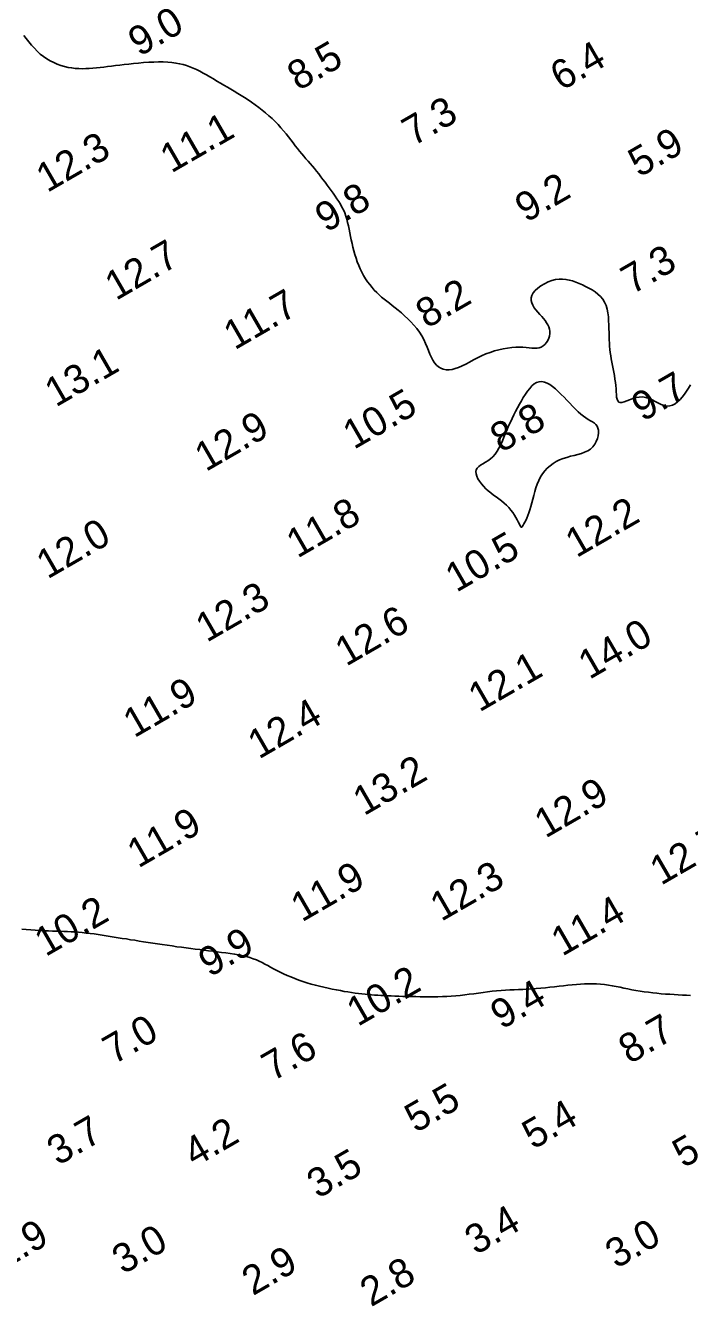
# Model space of a CAD drawing. Extents: x 3024098 to 3056816, y 418252 to 509144.
# Drawn here: x 3030453.7 to 3030568.2, y 418253 to 418474.1 of the extents above; entities that cross this region are included whole.
import ezdxf

# ---------------------------------------------------------------- set-up
doc = ezdxf.new("R2010")
doc.units = 0
doc.layers.add('V-CHAN-CONT-EL10', color=7, linetype='Continuous')
doc.layers.add('V-TOPO-SOUN-0911', color=7, linetype='Continuous')

msp = doc.modelspace()

# ---------------------------------------------------------------- linework, layer by layer
at = {"layer": 'V-CHAN-CONT-EL10'}
for points in [[(3030453.33, 418472.35), (3030453.77, 418471.81), (3030454.22, 418471.25), (3030454.69, 418470.7), (3030455.17, 418470.15), (3030455.66, 418469.63), (3030456.19, 418469.15), (3030456.74, 418468.71), (3030457.31, 418468.31), (3030457.9, 418467.96), (3030458.51, 418467.66), (3030459.13, 418467.4), (3030459.76, 418467.17), (3030460.39, 418466.99), (3030461.01, 418466.85), (3030461.62, 418466.74), (3030462.23, 418466.67), (3030462.84, 418466.63), (3030463.44, 418466.62), (3030464.04, 418466.63), (3030464.65, 418466.65), (3030465.26, 418466.7), (3030465.88, 418466.76), (3030466.51, 418466.82), (3030467.15, 418466.9), (3030467.81, 418466.98), (3030468.48, 418467.06), (3030469.18, 418467.15), (3030469.91, 418467.24), (3030470.67, 418467.33), (3030471.46, 418467.42), (3030472.29, 418467.51), (3030473.14, 418467.59), (3030474.01, 418467.66), (3030474.89, 418467.72), (3030475.75, 418467.76), (3030476.59, 418467.78), (3030477.41, 418467.78), (3030478.18, 418467.75), (3030478.9, 418467.69), (3030479.58, 418467.6), (3030480.21, 418467.48), (3030480.82, 418467.33), (3030481.41, 418467.16), (3030481.98, 418466.95), (3030482.54, 418466.72), (3030483.11, 418466.46), (3030483.69, 418466.17), (3030484.27, 418465.86), (3030484.86, 418465.54), (3030485.45, 418465.2), (3030486.05, 418464.85), (3030486.65, 418464.49), (3030487.25, 418464.13), (3030487.85, 418463.77), (3030488.46, 418463.42), (3030489.05, 418463.07), (3030489.65, 418462.72), (3030490.25, 418462.36), (3030490.84, 418462), (3030491.44, 418461.62), (3030492.04, 418461.23), (3030492.65, 418460.83), (3030493.25, 418460.4), (3030493.86, 418459.95), (3030494.46, 418459.48), (3030495.05, 418459), (3030495.62, 418458.51), (3030496.18, 418458), (3030496.72, 418457.48), (3030497.23, 418456.96), (3030497.71, 418456.43), (3030498.17, 418455.9), (3030498.6, 418455.37), (3030499.01, 418454.84), (3030499.41, 418454.33), (3030499.79, 418453.82), (3030500.17, 418453.32), (3030500.54, 418452.84), (3030500.91, 418452.38), (3030501.28, 418451.94), (3030501.65, 418451.51), (3030502.01, 418451.08), (3030502.38, 418450.66), (3030502.75, 418450.23), (3030503.12, 418449.8), (3030503.48, 418449.37), (3030503.85, 418448.92), (3030504.22, 418448.45), (3030504.58, 418447.98), (3030504.95, 418447.51), (3030505.31, 418447.02), (3030505.67, 418446.54), (3030506.02, 418446.06), (3030506.37, 418445.58), (3030506.71, 418445.11), (3030507.04, 418444.64), (3030507.36, 418444.18), (3030507.67, 418443.7), (3030507.96, 418443.23), (3030508.23, 418442.74), (3030508.48, 418442.24), (3030508.7, 418441.73), (3030508.89, 418441.19), (3030509.06, 418440.64), (3030509.21, 418440.08), (3030509.34, 418439.5), (3030509.47, 418438.9), (3030509.59, 418438.3), (3030509.71, 418437.68), (3030509.84, 418437.06), (3030509.97, 418436.43), (3030510.12, 418435.8), (3030510.28, 418435.17), (3030510.46, 418434.53), (3030510.65, 418433.91), (3030510.87, 418433.28), (3030511.11, 418432.67), (3030511.37, 418432.08), (3030511.66, 418431.49), (3030511.97, 418430.93), (3030512.3, 418430.38), (3030512.66, 418429.86), (3030513.03, 418429.36), (3030513.41, 418428.88), (3030513.81, 418428.42), (3030514.22, 418428), (3030514.64, 418427.6), (3030515.06, 418427.22), (3030515.5, 418426.85), (3030515.96, 418426.49), (3030516.42, 418426.13), (3030516.91, 418425.75), (3030517.41, 418425.36), (3030517.93, 418424.93), (3030518.47, 418424.48), (3030519.02, 418423.99), (3030519.58, 418423.47), (3030520.12, 418422.92), (3030520.65, 418422.35), (3030521.15, 418421.76), (3030521.6, 418421.14), (3030522.01, 418420.51), (3030522.36, 418419.87), (3030522.66, 418419.22), (3030522.93, 418418.58), (3030523.17, 418417.96), (3030523.41, 418417.36), (3030523.65, 418416.8), (3030523.91, 418416.3), (3030524.19, 418415.85), (3030524.51, 418415.47), (3030524.88, 418415.17), (3030525.28, 418414.93), (3030525.71, 418414.77), (3030526.18, 418414.68), (3030526.69, 418414.67), (3030527.21, 418414.73), (3030527.77, 418414.86), (3030528.35, 418415.07), (3030528.96, 418415.33), (3030529.59, 418415.65), (3030530.24, 418415.99), (3030530.91, 418416.35), (3030531.6, 418416.72), (3030532.32, 418417.07), (3030533.04, 418417.39), (3030533.79, 418417.67), (3030534.54, 418417.92), (3030535.3, 418418.12), (3030536.05, 418418.28), (3030536.79, 418418.41), (3030537.5, 418418.49), (3030538.19, 418418.54), (3030538.83, 418418.56), (3030539.44, 418418.54), (3030540, 418418.5), (3030540.52, 418418.45), (3030541, 418418.41), (3030541.45, 418418.38), (3030541.87, 418418.4), (3030542.25, 418418.46), (3030542.61, 418418.58), (3030542.94, 418418.78), (3030543.24, 418419.04), (3030543.51, 418419.35), (3030543.73, 418419.71), (3030543.91, 418420.09), (3030544.03, 418420.49), (3030544.1, 418420.9), (3030544.1, 418421.3), (3030544.04, 418421.69), (3030543.93, 418422.07), (3030543.75, 418422.43), (3030543.53, 418422.79), (3030543.28, 418423.14), (3030542.99, 418423.5), (3030542.68, 418423.86), (3030542.35, 418424.22), (3030542.02, 418424.6), (3030541.69, 418424.99), (3030541.4, 418425.38), (3030541.15, 418425.79), (3030540.96, 418426.2), (3030540.85, 418426.62), (3030540.85, 418427.05), (3030540.96, 418427.49), (3030541.2, 418427.92), (3030541.56, 418428.36), (3030542.02, 418428.77), (3030542.55, 418429.16), (3030543.14, 418429.51), (3030543.77, 418429.81), (3030544.42, 418430.05), (3030545.06, 418430.22), (3030545.68, 418430.3), (3030546.28, 418430.32), (3030546.87, 418430.26), (3030547.44, 418430.15), (3030548.01, 418429.99), (3030548.57, 418429.79), (3030549.13, 418429.56), (3030549.69, 418429.31), (3030550.26, 418429.04), (3030550.82, 418428.75), (3030551.37, 418428.44), (3030551.89, 418428.09), (3030552.38, 418427.72), (3030552.82, 418427.29), (3030553.21, 418426.83), (3030553.53, 418426.31), (3030553.78, 418425.74), (3030553.97, 418425.12), (3030554.1, 418424.46), (3030554.18, 418423.78), (3030554.23, 418423.1), (3030554.26, 418422.41), (3030554.28, 418421.73), (3030554.29, 418421.07), (3030554.3, 418420.45), (3030554.33, 418419.85), (3030554.36, 418419.27), (3030554.4, 418418.72), (3030554.45, 418418.17), (3030554.51, 418417.62), (3030554.58, 418417.08), (3030554.67, 418416.53), (3030554.77, 418415.97), (3030554.88, 418415.39), (3030555, 418414.81), (3030555.11, 418414.23), (3030555.22, 418413.65), (3030555.32, 418413.07), (3030555.4, 418412.49), (3030555.46, 418411.93), (3030555.5, 418411.38), (3030555.53, 418410.86), (3030555.56, 418410.37), (3030555.6, 418409.94), (3030555.67, 418409.57), (3030555.79, 418409.29), (3030555.96, 418409.09), (3030556.2, 418409), (3030556.51, 418409.02), (3030556.9, 418409.13), (3030557.35, 418409.29), (3030557.85, 418409.49), (3030558.38, 418409.69), (3030558.94, 418409.85), (3030559.5, 418409.96), (3030560.08, 418409.97), (3030560.64, 418409.88), (3030561.2, 418409.69), (3030561.74, 418409.45), (3030562.27, 418409.18), (3030562.8, 418408.91), (3030563.31, 418408.67), (3030563.81, 418408.49), (3030564.3, 418408.4), (3030564.77, 418408.43), (3030565.24, 418408.57), (3030565.69, 418408.81), (3030566.12, 418409.12), (3030566.54, 418409.51), (3030566.93, 418409.96), (3030567.31, 418410.44), (3030567.67, 418410.96), (3030568, 418411.5), (3030568.32, 418412.05)], [(3030568.34, 418306.69), (3030567.65, 418306.74), (3030566.95, 418306.77), (3030566.23, 418306.81), (3030565.51, 418306.85), (3030564.77, 418306.89), (3030564.04, 418306.94), (3030563.3, 418307), (3030562.56, 418307.07), (3030561.83, 418307.15), (3030561.1, 418307.24), (3030560.37, 418307.34), (3030559.65, 418307.45), (3030558.94, 418307.57), (3030558.24, 418307.69), (3030557.55, 418307.83), (3030556.86, 418307.97), (3030556.19, 418308.11), (3030555.51, 418308.25), (3030554.84, 418308.38), (3030554.18, 418308.49), (3030553.51, 418308.59), (3030552.83, 418308.66), (3030552.16, 418308.7), (3030551.48, 418308.72), (3030550.79, 418308.72), (3030550.09, 418308.7), (3030549.38, 418308.66), (3030548.67, 418308.6), (3030547.94, 418308.54), (3030547.19, 418308.46), (3030546.44, 418308.38), (3030545.67, 418308.29), (3030544.89, 418308.2), (3030544.11, 418308.11), (3030543.32, 418308.03), (3030542.54, 418307.95), (3030541.75, 418307.88), (3030540.98, 418307.82), (3030540.21, 418307.78), (3030539.45, 418307.74), (3030538.69, 418307.71), (3030537.93, 418307.69), (3030537.18, 418307.66), (3030536.42, 418307.62), (3030535.66, 418307.57), (3030534.9, 418307.51), (3030534.12, 418307.43), (3030533.34, 418307.33), (3030532.56, 418307.23), (3030531.77, 418307.11), (3030530.98, 418307), (3030530.19, 418306.89), (3030529.4, 418306.79), (3030528.62, 418306.7), (3030527.85, 418306.63), (3030527.07, 418306.57), (3030526.31, 418306.53), (3030525.54, 418306.5), (3030524.78, 418306.48), (3030524.01, 418306.47), (3030523.25, 418306.47), (3030522.49, 418306.47), (3030521.73, 418306.48), (3030520.97, 418306.49), (3030520.21, 418306.51), (3030519.47, 418306.52), (3030518.75, 418306.54), (3030518.05, 418306.57), (3030517.37, 418306.59), (3030516.72, 418306.62), (3030516.1, 418306.64), (3030515.52, 418306.67), (3030514.95, 418306.7), (3030514.4, 418306.73), (3030513.86, 418306.77), (3030513.33, 418306.81), (3030512.79, 418306.85), (3030512.24, 418306.91), (3030511.68, 418306.97), (3030511.1, 418307.04), (3030510.5, 418307.11), (3030509.89, 418307.2), (3030509.26, 418307.29), (3030508.62, 418307.4), (3030507.95, 418307.52), (3030507.27, 418307.64), (3030506.56, 418307.78), (3030505.85, 418307.93), (3030505.12, 418308.1), (3030504.38, 418308.27), (3030503.65, 418308.46), (3030502.91, 418308.67), (3030502.18, 418308.88), (3030501.47, 418309.11), (3030500.77, 418309.36), (3030500.08, 418309.62), (3030499.42, 418309.89), (3030498.77, 418310.16), (3030498.15, 418310.44), (3030497.55, 418310.73), (3030496.98, 418311.01), (3030496.44, 418311.29), (3030495.92, 418311.57), (3030495.43, 418311.84), (3030494.94, 418312.11), (3030494.46, 418312.36), (3030493.96, 418312.6), (3030493.46, 418312.83), (3030492.92, 418313.04), (3030492.35, 418313.23), (3030491.74, 418313.4), (3030491.09, 418313.55), (3030490.41, 418313.69), (3030489.7, 418313.82), (3030488.97, 418313.93), (3030488.22, 418314.03), (3030487.47, 418314.13), (3030486.71, 418314.23), (3030485.96, 418314.32), (3030485.21, 418314.41), (3030484.45, 418314.5), (3030483.69, 418314.6), (3030482.93, 418314.69), (3030482.15, 418314.79), (3030481.37, 418314.89), (3030480.56, 418315), (3030479.74, 418315.11), (3030478.91, 418315.23), (3030478.08, 418315.35), (3030477.24, 418315.47), (3030476.4, 418315.6), (3030475.58, 418315.72), (3030474.77, 418315.85), (3030473.98, 418315.97), (3030473.22, 418316.09), (3030472.48, 418316.21), (3030471.75, 418316.32), (3030471.04, 418316.44), (3030470.34, 418316.55), (3030469.65, 418316.66), (3030468.96, 418316.77), (3030468.27, 418316.88), (3030467.57, 418316.99), (3030466.87, 418317.1), (3030466.17, 418317.2), (3030465.47, 418317.3), (3030464.78, 418317.39), (3030464.1, 418317.47), (3030463.43, 418317.54), (3030462.78, 418317.6), (3030462.14, 418317.65), (3030461.52, 418317.68), (3030460.9, 418317.71), (3030460.27, 418317.74), (3030459.64, 418317.76), (3030459, 418317.78), (3030458.32, 418317.8), (3030457.62, 418317.83), (3030456.88, 418317.86), (3030456.12, 418317.91), (3030455.33, 418317.96), (3030454.54, 418318.01), (3030453.75, 418318.08), (3030452.98, 418318.15)]]:
    msp.add_lwpolyline(points, dxfattribs=at)
msp.add_lwpolyline([(3030540.99, 418391.68), (3030541.15, 418392.31), (3030541.32, 418392.97), (3030541.49, 418393.63), (3030541.69, 418394.29), (3030541.91, 418394.94), (3030542.17, 418395.57), (3030542.47, 418396.16), (3030542.81, 418396.71), (3030543.21, 418397.22), (3030543.64, 418397.68), (3030544.12, 418398.1), (3030544.63, 418398.48), (3030545.18, 418398.81), (3030545.76, 418399.1), (3030546.37, 418399.35), (3030547, 418399.55), (3030547.64, 418399.73), (3030548.28, 418399.89), (3030548.91, 418400.05), (3030549.52, 418400.22), (3030550.09, 418400.43), (3030550.62, 418400.68), (3030551.09, 418400.99), (3030551.5, 418401.38), (3030551.83, 418401.81), (3030552.1, 418402.29), (3030552.29, 418402.79), (3030552.42, 418403.29), (3030552.48, 418403.77), (3030552.47, 418404.22), (3030552.39, 418404.61), (3030552.25, 418404.94), (3030552.04, 418405.21), (3030551.77, 418405.45), (3030551.46, 418405.66), (3030551.11, 418405.87), (3030550.72, 418406.09), (3030550.31, 418406.35), (3030549.87, 418406.65), (3030549.42, 418407.01), (3030548.96, 418407.42), (3030548.49, 418407.88), (3030548.01, 418408.37), (3030547.52, 418408.88), (3030547.03, 418409.4), (3030546.53, 418409.92), (3030546.03, 418410.42), (3030545.54, 418410.91), (3030545.05, 418411.36), (3030544.56, 418411.76), (3030544.08, 418412.1), (3030543.6, 418412.37), (3030543.14, 418412.55), (3030542.68, 418412.64), (3030542.24, 418412.61), (3030541.81, 418412.47), (3030541.4, 418412.22), (3030541, 418411.88), (3030540.61, 418411.46), (3030540.23, 418410.98), (3030539.87, 418410.44), (3030539.51, 418409.88), (3030539.17, 418409.29), (3030538.83, 418408.7), (3030538.5, 418408.1), (3030538.18, 418407.49), (3030537.87, 418406.88), (3030537.56, 418406.27), (3030537.27, 418405.64), (3030536.98, 418405), (3030536.7, 418404.35), (3030536.43, 418403.7), (3030536.16, 418403.04), (3030535.89, 418402.39), (3030535.61, 418401.76), (3030535.31, 418401.16), (3030534.99, 418400.61), (3030534.64, 418400.1), (3030534.26, 418399.66), (3030533.84, 418399.29), (3030533.4, 418398.97), (3030532.96, 418398.7), (3030532.54, 418398.45), (3030532.15, 418398.21), (3030531.82, 418397.97), (3030531.56, 418397.71), (3030531.39, 418397.42), (3030531.32, 418397.08), (3030531.35, 418396.7), (3030531.47, 418396.29), (3030531.67, 418395.86), (3030531.94, 418395.42), (3030532.27, 418394.98), (3030532.64, 418394.55), (3030533.04, 418394.14), (3030533.47, 418393.76), (3030533.92, 418393.4), (3030534.39, 418393.05), (3030534.85, 418392.72), (3030535.31, 418392.38), (3030535.77, 418392.04), (3030536.21, 418391.67), (3030536.62, 418391.29), (3030537, 418390.88), (3030537.35, 418390.45), (3030537.68, 418390.01), (3030537.96, 418389.58), (3030538.22, 418389.16), (3030538.44, 418388.76), (3030538.64, 418388.41), (3030538.79, 418388.11), (3030538.92, 418387.86), (3030539.02, 418387.68), (3030539.1, 418387.55), (3030539.17, 418387.49), (3030539.23, 418387.49), (3030539.3, 418387.54), (3030539.38, 418387.66), (3030539.48, 418387.83), (3030539.61, 418388.06), (3030539.76, 418388.34), (3030539.92, 418388.68), (3030540.1, 418389.06), (3030540.28, 418389.5), (3030540.47, 418389.98), (3030540.65, 418390.51), (3030540.83, 418391.07)], close=True, dxfattribs=at)

# ---------------------------------------------------------------- texts
at = {"layer": 'V-TOPO-SOUN-0911'}
for s, p in [('9.0', (3030473.27, 418468.62)), ('8.5', (3030500.7, 418462.71)), ('6.4', (3030546.06, 418462.71)), ('7.3', (3030520.5, 418453.16)), ('11.1 ', (3030478.78, 418448.51)), ('12.3 ', (3030457.38, 418445.15)), ('5.9', (3030559.51, 418447.78)), ('9.2', (3030539.99, 418439.98)), ('9.8', (3030505.5, 418438.27)), ('12.7 ', (3030469.25, 418426.52)), ('7.3', (3030558.26, 418427.57)), ('8.2', (3030522.86, 418421.7)), ('11.7 ', (3030489.72, 418417.99)), ('13.1 ', (3030458.87, 418408.13)), ('9.7', (3030560.1, 418405.62)), ('10.5 ', (3030510.29, 418400.83)), ('8.8', (3030535.69, 418400.28)), ('12.9 ', (3030484.74, 418396.99)), ('11.8 ', (3030500.55, 418382.06)), ('12.2 ', (3030548.68, 418382.13)), ('12.0 ', (3030457.43, 418378.45)), ('10.5 ', (3030527.97, 418376.16)), ('12.3 ', (3030484.9, 418367.53)), ('12.6 ', (3030508.95, 418363.4)), ('14.0 ', (3030550.9, 418361.13)), ('12.1 ', (3030531.93, 418355.5)), ('11.9 ', (3030472.4, 418351.06)), ('12.4 ', (3030493.89, 418347.38)), ('13.2 ', (3030512.03, 418337.61)), ('12.9 ', (3030543.33, 418333.74)), ('11.9 ', (3030473.09, 418328.58)), ('12.7 ', (3030563.25, 418325.6)), ('11.9 ', (3030501.31, 418319.27)), ('12.3 ', (3030525.35, 418319.37)), ('11.4 ', (3030546.22, 418313.36)), ('10.2 ', (3030457.11, 418313.3)), ('9.9', (3030485.39, 418309.76)), ('10.2 ', (3030510.95, 418301.25)), ('9.4', (3030535.75, 418300.74)), ('7.0', (3030468.87, 418294.7)), ('8.7', (3030557.83, 418294.77)), ('7.6', (3030496.28, 418291.79)), ('5.5', (3030520.95, 418282.89)), ('5.4', (3030541.2, 418280.03)), ('3.7', (3030459.25, 418277.25)), ('4.2', (3030482.8, 418276.98)), ('5.0', (3030567.14, 418276.82)), ('3.5', (3030504.08, 418271.54)), ('3.4', (3030531.32, 418261.83)), ('2.9', (3030449.93, 418259.37)), ('3.0', (3030470.48, 418258.48)), ('3.0', (3030555.55, 418259.46)), ('2.9', (3030492.87, 418254.8)), ('2.8', (3030513.25, 418252.87))]:
    msp.add_text(s, height=5, rotation=30, dxfattribs=at).set_placement(p)

doc.saveas('drawing.dxf')
